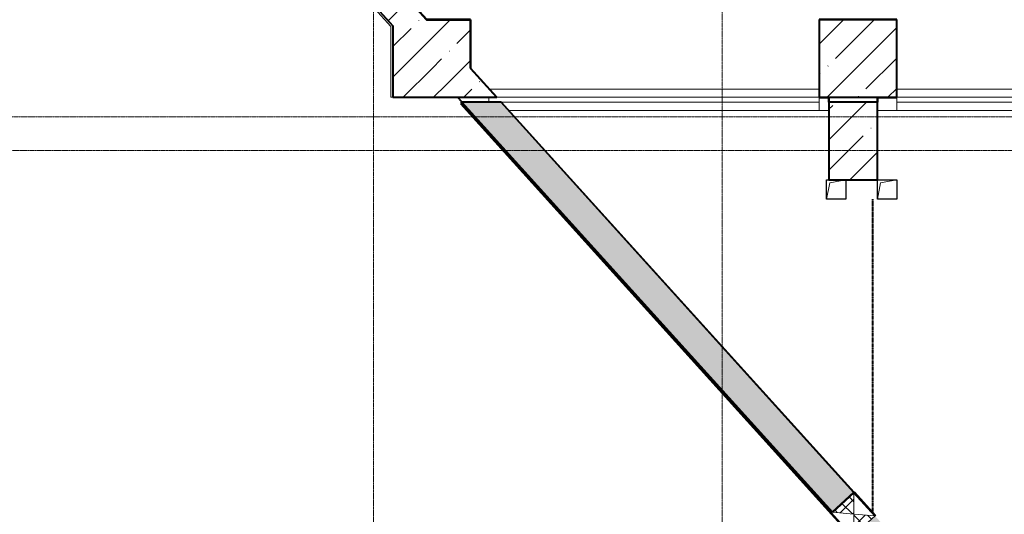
# Model space of a CAD drawing. Header units: millimetres. Extents: x -135639 to 224623, y -383017 to -59102.
# Tile 262 of 494: x 2561 to 12723, y -137025 to -131919. Entities that reach past the tile are written whole.
import ezdxf

# ---------------------------------------------------------------- set-up
doc = ezdxf.new("R2010")
doc.units = ezdxf.units.MM
for name, pattern in [('Линия сетки', [25, 20, -2.5, 0, -2.5]), ('Штрих_3_1_5_', [4.5, 3, -1.5]), ('Штриховая_ш3 п1_5', [4.5, 3, -1.5])]:
    doc.linetypes.add(name, pattern=pattern)
for name, color, linetype, lineweight in [('A-000-M_MASS', 7, 'Continuous', 18), ('A-200-M_WALL', 7, 'Continuous', 18), ('A-200-M_WALL_EXT', 7, 'Continuous', 18), ('A-200-M_WALL_INT', 7, 'Continuous', 18), ('A-200-M_WALL_PAT', 7, 'Continuous', 40), ('A-314-M_WINDOW', 7, 'Continuous', 18), ('S-280-M_COLUMN', 7, 'Continuous', 18), ('Z-030-M_GRID', 7, 'Continuous', 9), ('Z-060-M_DETAIL', 7, 'Continuous', 18)]:
    doc.layers.add(name, color=color, linetype=linetype, lineweight=lineweight)
doc.layers.add('A-010-M_ROOM_SEPARATION', color=4, linetype='Штриховая_ш3 п1_5', lineweight=40, true_color=0x00ffff)
pattern_1 = [(45, (0, 0), (-314.309, 314.309), []), (45, (314.3, 0), (-314.309, 314.309), [555.625, -111.125, 3.353, -107.772])]
pattern_2 = [(272.9, (-28333.03, 51733.54), (99.87194, 5.0593), []), (2.9, (-28333.03, 51733.54), (-5.0593, 99.87194), [])]

# ---------------------------------------------------------------- blocks, each defined once
blk = doc.blocks.new('CP_ДШ_Hanytex_TopJoint 24C_Половина - CP_ДШ_Hanytex_TopJoint 24C_Половина-3652430-B1_-7_650_')
at = {"layer": 'A-000-M_MASS', "color": 253, "true_color": 0xaaaaaa}
for p, q in [((0, -25), (0, 110)), ((200, 110), (0, 110)), ((200, 25), (200, -25))]:
    blk.add_line(p, q, dxfattribs=at)
blk = doc.blocks.new('CP_ДШ_Hanytex_TopJoint 24C_Половина - CP_ДШ_Hanytex_TopJoint 24C_Половина-3652068-B1_-7_650_')
at = {"layer": 'A-000-M_MASS', "color": 253, "true_color": 0xaaaaaa}
for p, q in [((100, 110), (0, 110)), ((100, 110), (100, -25)), ((0, -25), (0, 25))]:
    blk.add_line(p, q, dxfattribs=at)
blk = doc.blocks.new('CP_ДШ_Hanytex_TopJoint 24C - CP_ДШ_Hanytex_TopJoint 24C-3950292-B1_-7_650_')
at = {"layer": 'A-000-M_MASS', "color": 253, "true_color": 0xaaaaaa}
for p, q in [((12200, 110), (190, 110)), ((12200, 110), (12200, -25)), ((12200, 25), (190, 25)), ((12200, -25), (12200, 25)), ((1722, -25), (12200, -25)), ((12200, -110), (1760, -110))]:
    blk.add_line(p, q, dxfattribs=at)
blk = doc.blocks.new('CP_ДШ_Hanytex_TopJoint 24C - CP_ДШ_Hanytex_TopJoint 24C-3950293-B1_-7_650_')
at = {"layer": 'A-000-M_MASS', "color": 253, "true_color": 0xaaaaaa}
for p, q in [((0, -25), (0, 110)), ((3204, 110), (0, 110)), ((3280, 25), (0, 25)), ((0, 25), (0, -25)), ((3410, -25), (3410, 25)), ((3410, 25), (3410, -25)), ((0, -25), (3329, -25)), ((3403, -110), (0, -110))]:
    blk.add_line(p, q, dxfattribs=at)
blk = doc.blocks.new('135_SLK_GD_AR_rvt-1-B1_-7_650_')
at = {"layer": 'A-010-M_ROOM_SEPARATION', "color": 131, "linetype": 'Штрих_3_1_5_', "true_color": 0xaaffff}
for p, q in [((15218, 60100), (15263, 60050)), ((19500, 59050), (19500, 55823))]:
    blk.add_line(p, q, dxfattribs=at)
at = {"layer": 'A-200-M_WALL_INT', "color": 253, "lineweight": 40, "true_color": 0xaaaaaa}
for p, q in [((10792, 65445), (14898, 60900)), ((14899, 60902), (10793, 65446)), ((14898, 60900), (14901, 60900)), ((15352, 60902), (14899, 60902)), ((14901, 60900), (15350, 60900)), ((15350, 60900), (15350, 60400)), ((15352, 60900), (15352, 60902)), ((15352, 60401), (15352, 60900)), ((19752, 60902), (18948, 60902)), ((18948, 60902), (18948, 60900)), ((18948, 60900), (18948, 60100)), ((19752, 60900), (19752, 60902)), ((19752, 60098), (19752, 60900)), ((15350, 60400), (15352, 60398)), ((15622, 60101), (15352, 60401)), ((15352, 60398), (15621, 60100)), ((15621, 60100), (15622, 60101)), ((18948, 60100), (18948, 60098)), ((18948, 60098), (19048, 60098)), ((19048, 60098), (19048, 59250)), ((19050, 60050), (19050, 60100)), ((19550, 60100), (19550, 60098)), ((19550, 60098), (19550, 60050)), ((19552, 60098), (19750, 60098)), ((19552, 59248), (19552, 60098)), ((19750, 60098), (19752, 60098)), ((15668, 60051), (15667, 60050)), ((15667, 60050), (19308, 56020)), ((19310, 56021), (15668, 60051)), ((19048, 59250), (19048, 59248)), ((19048, 59248), (19550, 59248)), ((19550, 59248), (19552, 59248))]:
    blk.add_line(p, q, dxfattribs=at)
at = {"layer": 'A-000-M_MASS', "color": 253, "lineweight": 18, "true_color": 0xaaaaaa, "rotation": 180}
for name, p in [('CP_ДШ_Hanytex_TopJoint 24C - CP_ДШ_Hanytex_TopJoint 24C-3950293-B1_-7_650_', (18950, 60075)), ('CP_ДШ_Hanytex_TopJoint 24C - CP_ДШ_Hanytex_TopJoint 24C-3950292-B1_-7_650_', (31950, 60075)), ('CP_ДШ_Hanytex_TopJoint 24C_Половина - CP_ДШ_Hanytex_TopJoint 24C_Половина-3652068-B1_-7_650_', (19050, 60075)), ('CP_ДШ_Hanytex_TopJoint 24C_Половина - CP_ДШ_Hanytex_TopJoint 24C_Половина-3652430-B1_-7_650_', (19750, 60075))]:
    blk.add_blockref(name, p, dxfattribs=at)
blk = doc.blocks.new('Бетон-Прямоугольная-Колонна - CLM_Подземные этажи_В40-800х500-V150-B1_-7_650_')
at = {"layer": 'S-280-M_COLUMN', "lineweight": 9, "true_color": 0xaaaaaa}
h = blk.add_hatch(dxfattribs=at)
h.set_pattern_fill('FP_29', color=253, style=0, pattern_type=2)
h.set_pattern_definition([(315, (-59650, 19300), (314.309, 314.309), []), (315, (-59650, 18985.7), (314.309, 314.309), [555.625, -111.125, 3.353, -107.772])])
h.paths.add_polyline_path([(-400, 250), (-400, -250), (400, -250), (400, 250)])
at = {"layer": 'S-280-M_COLUMN', "color": 253, "lineweight": 40, "true_color": 0xaaaaaa}
for p, q in [((400, 250), (-400, 250)), ((-400, 250), (-400, -250)), ((400, -250), (400, 250)), ((-400, -250), (400, -250))]:
    blk.add_line(p, q, dxfattribs=at)
blk = doc.blocks.new('ADSK_ОбобщеннаяМодель_ОтверстиеПрямоугольное_вПерекрытии - ADSK_ОтверстиеПрямоугольное_вПерекрытии-2016995-B1_-7_650_')
at = {"layer": 'A-000-M_MASS', "color": 253, "lineweight": 30, "true_color": 0xaaaaaa}
for p, q in [((-100, -100), (-100, 100)), ((-100, 100), (100, 100)), ((100, 100), (100, -100)), ((100, -100), (-100, -100))]:
    blk.add_line(p, q, dxfattribs=at)
at = {"layer": 'A-000-M_MASS', "color": 253, "true_color": 0xaaaaaa}
for p, q in [((-100, -100), (-67, 67)), ((-67, 67), (100, 100))]:
    blk.add_line(p, q, dxfattribs=at)
blk = doc.blocks.new('ADSK_ОбобщеннаяМодель_ОтверстиеПрямоугольное_вПерекрытии - ADSK_ОтверстиеПрямоугольное_вПерекрытии-V268-B1_-7_650_')
at = {"layer": 'A-000-M_MASS', "color": 253, "lineweight": 30, "true_color": 0xaaaaaa}
for p, q in [((-100, -100), (-100, 100)), ((-100, 100), (-75, 100)), ((100, 100), (100, -100)), ((100, -100), (-100, -100))]:
    blk.add_line(p, q, dxfattribs=at)
at = {"layer": 'A-000-M_MASS', "color": 253, "true_color": 0xaaaaaa}
for p, q in [((-100, -100), (-67, 67)), ((-67, 67), (100, 100))]:
    blk.add_line(p, q, dxfattribs=at)
blk = doc.blocks.new('231_Гильза - труба__Окно_Стена_ - Гильза 325х5-2048058-B1_-7_650_')
at = {"layer": 'Z-060-M_DETAIL', "lineweight": 9, "true_color": 0xaaaaaa}
h = blk.add_hatch(dxfattribs=at)
h.set_pattern_fill('FP_149', color=253, style=0, pattern_type=2)
h.set_pattern_definition(pattern_2)
h.paths.add_polyline_path([(-38, 150), (-38, -150), (125, 0), (56, 64)])
h = blk.add_hatch(dxfattribs=at)
h.set_pattern_fill('FP_149', color=253, style=0, pattern_type=2)
h.set_pattern_definition(pattern_2)
h.paths.add_polyline_path([(125, 0), (287, -150), (287, 150)])
at = {"layer": 'Z-060-M_DETAIL', "color": 253, "true_color": 0xaaaaaa}
for p, q in [((125, 0), (-38, 150)), ((-38, 150), (-38, -150)), ((287, 150), (125, 0)), ((287, -150), (287, 150)), ((-38, -150), (125, 0)), ((125, 0), (287, -150))]:
    blk.add_line(p, q, dxfattribs=at)
at = {"layer": 'Z-060-M_DETAIL', "color": 253, "lineweight": 50, "true_color": 0xaaaaaa}
for p, q in [((287, -150), (287, 150)), ((-38, -150), (287, -150))]:
    blk.add_line(p, q, dxfattribs=at)
blk = doc.blocks.new('352_Труба плашмя _ОбщМод_ - 352_Труба плашмя _ОбщМод_-2047151-B1_-7_650_')
at = {"layer": 'A-000-M_MASS', "color": 253, "true_color": 0xaaaaaa}
for p, q in [((-310, 162.5), (-320, 162.5)), ((-320, 162.5), (-320, -162.5)), ((-10, 162.5), (-310, 162.5)), ((0, 162.5), (-10, 162.5)), ((0, -162.5), (0, 162.5)), ((-320, -162.5), (-310, -162.5)), ((-310, -162.5), (-10, -162.5)), ((-10, -162.5), (0, -162.5))]:
    blk.add_line(p, q, dxfattribs=at)
blk = doc.blocks.new('135_SLK_GD_KR_rvt-1-B1_-7_650_')
at = {"layer": 'A-200-M_WALL_PAT', "lineweight": 9, "true_color": 0xaaaaaa}
h = blk.add_hatch(dxfattribs=at)
h.set_pattern_fill('FP_20', color=253, style=0, pattern_type=2)
h.set_pattern_definition(pattern_1)
h.paths.add_polyline_path([(57371, 13447), (57594, 13648), (54339, 17251), (54116, 17050), (57062, 13790)])
h.paths.add_polyline_path([(53714, 17495), (53936, 17696), (50292, 21730), (50069, 21528), (50292, 21282)])
h.paths.add_polyline_path([(49667, 21974), (49890, 22175), (48053, 24208), (47830, 24007), (48737, 23003)])
h.paths.add_polyline_path([(47428, 24452), (47651, 24653), (47552, 24762), (47330, 24560), (47336, 24554)])
h.paths.add_polyline_path([(47183, 24723), (47405, 24925), (47216, 25133), (46994, 24932), (47181, 24725)])
h.paths.add_polyline_path([(46847, 25095), (47069, 25296), (46210, 26247), (45988, 26046), (46845, 25097)])
h.paths.add_polyline_path([(45840, 26209), (46063, 26410), (45872, 26622), (45649, 26420), (45839, 26211)])
h.paths.add_polyline_path([(45502, 26583), (45725, 26785), (44850, 27753), (44627, 27552), (45501, 26585)])
h.paths.add_polyline_path([(44514, 27676), (44737, 27877), (44532, 28104), (44310, 27903), (44512, 27679)])
h.paths.add_polyline_path([(44163, 28065), (44385, 28267), (43910, 28793), (43687, 28592), (44161, 28067)])
h.paths.add_polyline_path([(43173, 29160), (43396, 29362), (43173, 29609), (42950, 29408), (43171, 29163)])
h.paths.add_polyline_path([(42837, 29532), (43060, 29733), (42183, 30704), (41961, 30503), (42835, 29535)])
h.paths.add_polyline_path([(41814, 30665), (42036, 30867), (39876, 33257), (39653, 33056), (41812, 30667)])
h.paths.add_polyline_path([(39251, 33501), (39474, 33702), (35880, 37679), (35658, 37478), (37825, 35080)])
h.paths.add_polyline_path([(35255, 37924), (35478, 38125), (32404, 41527), (32181, 41325), (33673, 39675)])
h.paths.add_polyline_path([(31779, 41771), (32002, 41972), (28378, 45982), (28156, 45781), (30611, 43064)])
h.paths.add_polyline_path([(27753, 46226), (27976, 46427), (24097, 50720), (23875, 50519), (27697, 46288)])
h.paths.add_polyline_path([(23242, 51443), (23057, 51424), (23280, 51625), (23246, 51462)])
h.paths.add_polyline_path([(23426, 51462), (23204, 51261), (23242, 51443), (23421, 51462)])
h.paths.add_polyline_path([(23204, 51261), (23426, 51462), (22177, 52845), (21955, 52643), (23204, 51261)])
h.paths.add_polyline_path([(21808, 52806), (22030, 53008), (21826, 53233), (21604, 53032), (21806, 52808)])
h.paths.add_polyline_path([(21491, 53157), (21714, 53358), (20821, 54345), (20599, 54144), (21489, 53159)])
h.paths.add_polyline_path([(20481, 54275), (20703, 54476), (19865, 55404), (19642, 55203), (20466, 54291)])
h.paths.add_polyline_path([(19425, 55444), (19647, 55645), (19526, 55779), (19304, 55578), (19424, 55444)])
h.paths.add_polyline_path([(19086, 55819), (19308, 56020), (15667, 60050), (15262, 60050), (19085, 55819)])
at = {"layer": 'A-200-M_WALL', "color": 253, "lineweight": 40, "true_color": 0xaaaaaa}
for p, q in [((15255, 60043), (19078, 55812)), ((15258, 60046), (19081, 55815)), ((15261, 60049), (19084, 55817))]:
    blk.add_line(p, q, dxfattribs=at)
at = {"layer": 'A-200-M_WALL_EXT', "color": 253, "lineweight": 40, "true_color": 0xaaaaaa}
for p, q in [((15262, 60050), (15248, 60037)), ((15248, 60037), (57685, 13070)), ((15262, 60050), (19086, 55819)), ((15667, 60050), (15262, 60050)), ((19086, 55819), (15262, 60050)), ((19308, 56020), (15667, 60050))]:
    blk.add_line(p, q, dxfattribs=at)
at = {"layer": 'A-000-M_MASS', "color": 253, "lineweight": 18, "true_color": 0xaaaaaa}
for name, p in [('ADSK_ОбобщеннаяМодель_ОтверстиеПрямоугольное_вПерекрытии - ADSK_ОтверстиеПрямоугольное_вПерекрытии-V268-B1_-7_650_', (19125, 59150)), ('ADSK_ОбобщеннаяМодель_ОтверстиеПрямоугольное_вПерекрытии - ADSK_ОтверстиеПрямоугольное_вПерекрытии-2016995-B1_-7_650_', (19650, 59150))]:
    blk.add_blockref(name, p, dxfattribs=at)
at = {"layer": 'A-000-M_MASS', "color": 253, "lineweight": 18, "true_color": 0xaaaaaa, "rotation": 222.1000000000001}
blk.add_blockref('352_Труба плашмя _ОбщМод_ - 352_Труба плашмя _ОбщМод_-2047151-B1_-7_650_', (19187, 55691), dxfattribs=at)
at = {"layer": 'A-314-M_WINDOW', "color": 253, "lineweight": 18, "true_color": 0xaaaaaa, "rotation": 132.1000000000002}
blk.add_blockref('231_Гильза - труба__Окно_Стена_ - Гильза 325х5-2048058-B1_-7_650_', (19390, 55706), dxfattribs=at)
at = {"layer": 'S-280-M_COLUMN', "color": 253, "lineweight": 18, "true_color": 0xaaaaaa, "rotation": 89.99999999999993}
blk.add_blockref('Бетон-Прямоугольная-Колонна - CLM_Подземные этажи_В40-800х500-V150-B1_-7_650_', (19300, 59650), dxfattribs=at)
blk = doc.blocks.new('Бетон-Прямоугольная-Колонна - CLM_Подземные этажи_В50-800х800-1562094-B1_-7_650_')
at = {"layer": 'S-280-M_COLUMN', "lineweight": 9, "true_color": 0xaaaaaa}
h = blk.add_hatch(dxfattribs=at)
h.set_pattern_fill('FP_202', color=253, style=0, pattern_type=2)
h.set_pattern_definition([(45, (-19350, -60500), (-314.309, 314.309), []), (45, (-19035.7, -60500), (-314.309, 314.309), [555.625, -111.125, 3.353, -107.772])])
h.paths.add_polyline_path([(-400, -400), (400, -400), (400, 400), (-400, 400), (-400, -139)])
at = {"layer": 'S-280-M_COLUMN', "color": 253, "lineweight": 40, "true_color": 0xaaaaaa}
for p, q in [((400, 400), (-400, 400)), ((-400, 400), (-400, -400)), ((400, -400), (400, 400)), ((-400, -400), (400, -400))]:
    blk.add_line(p, q, dxfattribs=at)
blk = doc.blocks.new('135_SLK_K1-2-3_KR_rvt-1-B1_-7_650_')
at = {"layer": 'A-200-M_WALL_PAT', "lineweight": 9, "true_color": 0xaaaaaa}
h = blk.add_hatch(dxfattribs=at)
h.set_pattern_fill('FP_20', color=253, style=0, pattern_type=2)
h.set_pattern_definition(pattern_1)
h.paths.add_polyline_path([(14550, 60838), (14550, 60900), (14898, 60900), (957, 76331), (735, 76129), (12551, 63050)])
h.paths.add_polyline_path([(-271, 77243), (-97, 77400), (-413, 77400), (-272, 77243)])
h = blk.add_hatch(dxfattribs=at)
h.set_pattern_fill('FP_20', color=253, style=0, pattern_type=2)
h.set_pattern_definition(pattern_1)
h.paths.add_polyline_path([(15621, 60100), (15061, 60720), (14839, 60519), (15217, 60100)])
at = {"layer": 'S-280-M_COLUMN', "lineweight": 9, "true_color": 0xaaaaaa}
h = blk.add_hatch(dxfattribs=at)
h.set_pattern_fill('FP_20', color=253, style=0, pattern_type=2)
h.set_pattern_definition(pattern_1)
h.paths.add_polyline_path([(14550, 60100), (15217, 60100), (14839, 60519), (15061, 60720), (15350, 60400), (15350, 60900), (14550, 60900), (14550, 60838)])
at = {"layer": 'A-200-M_WALL_EXT', "color": 253, "true_color": 0xaaaaaa}
for p, q in [((14530, 60831), (-428, 77387)), ((734, 76130), (14550, 60839)), ((14530, 60100), (14530, 60831)), ((14550, 60809), (14550, 60839)), ((14550, 60809), (14550, 60100)), ((14530, 60100), (14550, 60100))]:
    blk.add_line(p, q, dxfattribs=at)
at = {"layer": 'A-200-M_WALL_EXT', "color": 253, "lineweight": 40, "true_color": 0xaaaaaa}
for p, q in [((5730, 70600), (14550, 60838)), ((14898, 60900), (10775, 65464)), ((15621, 60100), (15350, 60400)), ((15217, 60100), (15621, 60100))]:
    blk.add_line(p, q, dxfattribs=at)
at = {"layer": 'S-280-M_COLUMN', "color": 253, "lineweight": 40, "true_color": 0xaaaaaa}
for p, q in [((15350, 60900), (14898, 60900)), ((15350, 60400), (15350, 60900)), ((14550, 60838), (14550, 60100)), ((14550, 60100), (15217, 60100))]:
    blk.add_line(p, q, dxfattribs=at)
at = {"layer": 'S-280-M_COLUMN', "color": 253, "lineweight": 18, "true_color": 0xaaaaaa}
blk.add_blockref('Бетон-Прямоугольная-Колонна - CLM_Подземные этажи_В50-800х800-1562094-B1_-7_650_', (19350, 60500), dxfattribs=at)
blk = doc.blocks.new('-1 эт')
at = {"layer": 'Z-030-M_GRID', "color": 253, "linetype": 'Линия сетки', "true_color": 0xaaaaaa}
for p, q in [((14350, -19700.2), (14350, 89250.8)), ((17950, -19700), (17950, 89251)), ((154678, 59900), (-3681.8, 59900)), ((155950.9, 59550), (-3681.7, 59550))]:
    blk.add_line(p, q, dxfattribs=at)
at = {"lineweight": 5}
for name in ['135_SLK_GD_KR_rvt-1-B1_-7_650_', '135_SLK_GD_AR_rvt-1-B1_-7_650_', '135_SLK_K1-2-3_KR_rvt-1-B1_-7_650_']:
    blk.add_blockref(name, (0, 0), dxfattribs=at)

msp = doc.modelspace()

# ---------------------------------------------------------------- block references
msp.add_blockref('-1 эт', (-8137, -192821))

doc.saveas('drawing.dxf')
